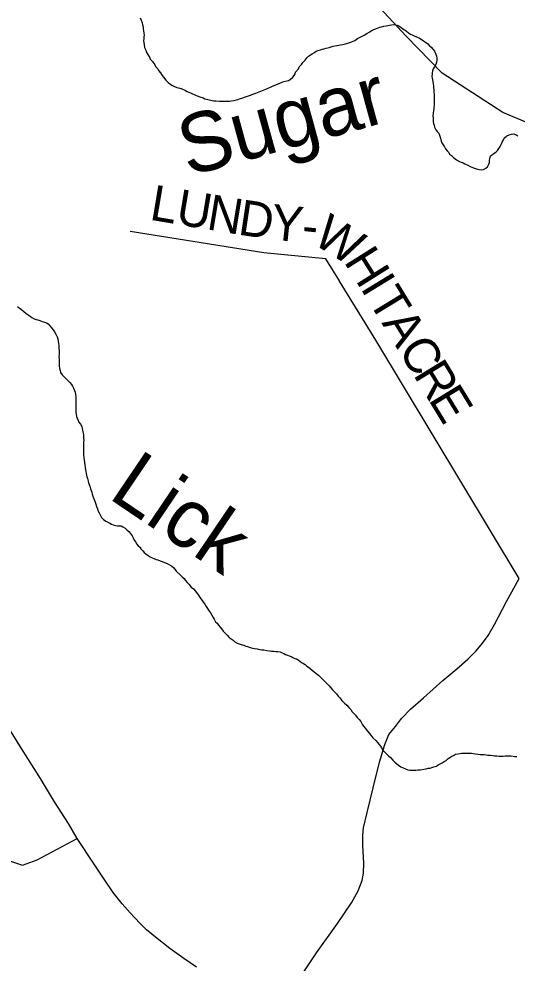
# Model space of a CAD drawing. Extents: x 0 to 1064, y 0 to 440.
# Drawn here: x 351.06 to 363.83, y 113.67 to 137.84 of the extents above; entities that cross this region are included whole.
import ezdxf

# ---------------------------------------------------------------- set-up
doc = ezdxf.new("R2010")
doc.units = 0
for name, color, linetype in [('GM_X_County_Road', 7, 'Continuous'), ('GM_X_Minor_River', 7, 'Continuous'), ('GM_X_Minor_River_Text', 7, 'Continuous'), ('GM_X_State_Route', 7, 'Continuous'), ('GM_X_Township_Road', 7, 'Continuous'), ('GM_X_Township_Road_Text', 7, 'Continuous')]:
    doc.layers.add(name, color=color, linetype=linetype)

msp = doc.modelspace()

# ---------------------------------------------------------------- linework, layer by layer
at = {"layer": 'GM_X_County_Road'}
msp.add_lwpolyline([(368.664, 133.344), (366.77, 134.189), (364.724, 134.913), (363.466, 135.443), (361.905, 136.452), (360.988, 137.396), (360.079, 138.376), (355.619, 142.414), (355.248, 142.814), (355.097, 143.273), (355.077, 143.935), (355.05, 144.513), (355.054, 144.762), (354.982, 144.866), (354.722, 144.98), (354.516, 145.015), (354.362, 145.04), (354.361, 145.041)], dxfattribs=at)
at = {"layer": 'GM_X_Minor_River'}
for points in [[(354.171, 137.866), (354.194, 137.81), (354.223, 137.737), (354.234, 137.688), (354.245, 137.627), (354.25, 137.584), (354.254, 137.529), (354.265, 137.474), (354.27, 137.425), (354.269, 137.377), (354.262, 137.334), (354.26, 137.274), (354.265, 137.231), (354.27, 137.176), (354.286, 137.109), (354.321, 137.041), (354.326, 136.998), (354.367, 136.931), (354.408, 136.857), (354.431, 136.807), (354.484, 136.745), (354.549, 136.665), (354.566, 136.616), (354.62, 136.56), (354.637, 136.517), (354.696, 136.455), (354.737, 136.393), (354.773, 136.343), (354.832, 136.269), (354.891, 136.207), (354.933, 136.175), (354.999, 136.131), (355.053, 136.105), (355.107, 136.086), (355.155, 136.073), (355.222, 136.053), (355.33, 136.002), (355.378, 135.982), (355.457, 135.944), (355.589, 135.886), (355.631, 135.867), (355.704, 135.841), (355.782, 135.814), (355.824, 135.795), (355.945, 135.768), (356.012, 135.748), (356.06, 135.741), (356.109, 135.74), (356.2, 135.731), (356.243, 135.73), (356.291, 135.729), (356.401, 135.733), (356.462, 135.737), (356.505, 135.742), (356.572, 135.753), (356.676, 135.775), (356.719, 135.792), (356.805, 135.814), (356.873, 135.843), (356.971, 135.877), (357.081, 135.917), (357.131, 135.934), (357.174, 135.951), (357.217, 135.974), (357.303, 136.009), (357.389, 136.043), (357.45, 136.066)], [(357.45, 136.066), (357.524, 136.101), (357.58, 136.124), (357.647, 136.152), (357.709, 136.175), (357.807, 136.221), (357.85, 136.233), (357.93, 136.255), (357.973, 136.266), (358.016, 136.289), (358.079, 136.349), (358.116, 136.39), (358.141, 136.432), (358.149, 136.475), (358.23, 136.564), (358.243, 136.612), (358.306, 136.672), (358.343, 136.719), (358.4, 136.785), (358.438, 136.839), (358.488, 136.886), (358.537, 136.921), (358.58, 136.945), (358.636, 136.98), (358.679, 137.009), (358.729, 137.032), (358.79, 137.049), (358.833, 137.066), (358.876, 137.071), (358.937, 137.088), (359.017, 137.11), (359.115, 137.138), (359.207, 137.154), (359.305, 137.176), (359.366, 137.187), (359.433, 137.198), (359.494, 137.214), (359.568, 137.243), (359.667, 137.289), (359.741, 137.336), (359.821, 137.377), (359.914, 137.423), (359.975, 137.464), (360.037, 137.499), (360.093, 137.534), (360.161, 137.563), (360.222, 137.592), (360.314, 137.626), (360.357, 137.637), (360.412, 137.654), (360.474, 137.665), (360.559, 137.681), (360.608, 137.686), (360.663, 137.691), (360.712, 137.684), (360.754, 137.676), (360.796, 137.657), (360.856, 137.619), (360.904, 137.588), (360.982, 137.531), (361.047, 137.481), (361.101, 137.449), (361.144, 137.43), (361.192, 137.404), (361.252, 137.379), (361.324, 137.347), (361.372, 137.321), (361.432, 137.277), (361.48, 137.246), (361.54, 137.202), (361.581, 137.146), (361.623, 137.114), (361.676, 137.058), (361.711, 137.009), (361.74, 136.954), (361.763, 136.886), (361.768, 136.831), (361.773, 136.776), (361.765, 136.728), (361.746, 136.674), (361.714, 136.608), (361.682, 136.56), (361.662, 136.506), (361.655, 136.457), (361.654, 136.415), (361.647, 136.372), (361.652, 136.323), (361.657, 136.281), (361.668, 136.238), (361.678, 136.177), (361.683, 136.122), (361.688, 136.073), (361.693, 136.031), (361.697, 135.957), (361.702, 135.909), (361.701, 135.86), (361.706, 135.805), (361.704, 135.738), (361.702, 135.672), (361.701, 135.623), (361.694, 135.568)], [(361.694, 135.568), (361.693, 135.526), (361.685, 135.484), (361.678, 135.435), (361.67, 135.35), (361.675, 135.307), (361.674, 135.253), (361.678, 135.204), (361.69, 135.161), (361.701, 135.118), (361.712, 135.069), (361.746, 135.002), (361.782, 134.958), (361.823, 134.915), (361.869, 134.786), (361.879, 134.713), (361.896, 134.664), (361.938, 134.614), (361.967, 134.565), (361.99, 134.516), (362.037, 134.46), (362.079, 134.422), (362.096, 134.379), (362.15, 134.341), (362.197, 134.292), (362.275, 134.235), (362.353, 134.191), (362.395, 134.171), (362.444, 134.152), (362.486, 134.127), (362.57, 134.094), (362.63, 134.062), (362.672, 134.043), (362.714, 134.024), (362.787, 133.998), (362.859, 133.984), (362.908, 133.977), (362.969, 133.987), (363.025, 134.016), (363.068, 134.052), (363.106, 134.118), (363.12, 134.16), (363.121, 134.227), (363.135, 134.293), (363.148, 134.336), (363.198, 134.371), (363.241, 134.4), (363.285, 134.43), (363.328, 134.471), (363.36, 134.525), (363.392, 134.573), (363.417, 134.627), (363.449, 134.681), (363.475, 134.729), (363.494, 134.783), (363.563, 134.842), (363.624, 134.871), (363.686, 134.888), (363.747, 134.893), (363.801, 134.873), (363.843, 134.842)], [(351.028, 130.475), (351.07, 130.444), (351.129, 130.4), (351.189, 130.35), (351.243, 130.306), (351.303, 130.268), (351.357, 130.23), (351.398, 130.199), (351.458, 130.161), (351.507, 130.148), (351.549, 130.134), (351.597, 130.121), (351.658, 130.095), (351.724, 130.076), (351.772, 130.056), (351.814, 130.037), (351.856, 129.981)], [(351.856, 129.981), (351.903, 129.931), (351.944, 129.876), (351.974, 129.832), (352.02, 129.752), (352.044, 129.703), (352.06, 129.648), (352.071, 129.593), (352.082, 129.532), (352.087, 129.483), (352.092, 129.44), (352.091, 129.398), (352.096, 129.349), (352.094, 129.301), (352.093, 129.258), (352.091, 129.185), (352.096, 129.136), (352.095, 129.082), (352.099, 129.003), (352.098, 128.954), (352.103, 128.899), (352.119, 128.838), (352.13, 128.789), (352.177, 128.727), (352.225, 128.677), (352.278, 128.627), (352.326, 128.571), (352.367, 128.528), (352.409, 128.484), (352.438, 128.435), (352.467, 128.386), (352.49, 128.33), (352.507, 128.281), (352.518, 128.226), (352.523, 128.172), (352.522, 128.129), (352.526, 128.05), (352.524, 127.977), (352.523, 127.922), (352.521, 127.837), (352.525, 127.77), (352.53, 127.715), (352.541, 127.673), (352.552, 127.624), (352.575, 127.581), (352.598, 127.519), (352.639, 127.463), (352.674, 127.402), (352.685, 127.353), (352.707, 127.267), (352.718, 127.2), (352.723, 127.151), (352.721, 127.103), (352.726, 127.054), (352.719, 127.006), (352.723, 126.939), (352.722, 126.896), (352.72, 126.811), (352.719, 126.768), (352.723, 126.683), (352.727, 126.61), (352.738, 126.543), (352.743, 126.488), (352.753, 126.427), (352.764, 126.354), (352.768, 126.299), (352.779, 126.256), (352.79, 126.201), (352.806, 126.122), (352.823, 126.073), (352.84, 126.006), (352.851, 125.963), (352.886, 125.877), (352.902, 125.809), (352.93, 125.724), (352.941, 125.675), (352.97, 125.595), (352.993, 125.54), (353.015, 125.466), (353.038, 125.417), (353.049, 125.362), (353.078, 125.301), (353.089, 125.252), (353.118, 125.196), (353.153, 125.129), (353.182, 125.073), (353.236, 125.023), (353.289, 124.985), (353.344, 124.96), (353.398, 124.928), (353.44, 124.909), (353.482, 124.89), (353.536, 124.87), (353.591, 124.863), (353.633, 124.862), (353.688, 124.86), (353.73, 124.841), (353.784, 124.803), (353.832, 124.76), (353.879, 124.716), (353.915, 124.672)], [(353.915, 124.672), (353.968, 124.604), (353.991, 124.555), (354.02, 124.5), (354.049, 124.45), (354.084, 124.395), (354.12, 124.351), (354.162, 124.314), (354.185, 124.271), (354.238, 124.221), (354.274, 124.177), (354.316, 124.146), (354.376, 124.108), (354.429, 124.07), (354.478, 124.045), (354.52, 124.026), (354.58, 124.006), (354.622, 123.993), (354.683, 123.967), (354.737, 123.947), (354.797, 123.922), (354.863, 123.896), (354.924, 123.864), (354.972, 123.838), (355.031, 123.788), (355.102, 123.695), (355.191, 123.62), (355.245, 123.558), (355.298, 123.514), (355.328, 123.471), (355.375, 123.409), (355.417, 123.372), (355.482, 123.297), (355.535, 123.247), (355.589, 123.191), (355.63, 123.135), (355.665, 123.086), (355.695, 123.043), (355.724, 122.999), (355.759, 122.956), (355.789, 122.913), (355.824, 122.857), (355.865, 122.795), (355.894, 122.746), (355.923, 122.703), (355.97, 122.635), (356.006, 122.579), (356.041, 122.518), (356.07, 122.474), (356.099, 122.407), (356.14, 122.369), (356.182, 122.32), (356.223, 122.27), (356.253, 122.227), (356.3, 122.165), (356.341, 122.127), (356.401, 122.065), (356.454, 122.009), (356.502, 121.971), (356.55, 121.934), (356.597, 121.896), (356.657, 121.864), (356.712, 121.845), (356.784, 121.819), (356.826, 121.806), (356.881, 121.786), (356.923, 121.773), (356.99, 121.753), (357.062, 121.733), (357.104, 121.72), (357.171, 121.712), (357.226, 121.699), (357.292, 121.691), (357.341, 121.69), (357.414, 121.676), (357.481, 121.668), (357.535, 121.655), (357.596, 121.653), (357.65, 121.646), (357.699, 121.645), (357.754, 121.637), (357.808, 121.612), (357.85, 121.592), (357.898, 121.573), (357.946, 121.554), (357.989, 121.54), (358.037, 121.521), (358.079, 121.496), (358.133, 121.47), (358.175, 121.457), (358.217, 121.431), (358.301, 121.369), (358.355, 121.343), (358.397, 121.312), (358.445, 121.274), (358.487, 121.243), (358.528, 121.211), (358.582, 121.173), (358.63, 121.13), (358.672, 121.092), (358.737, 121.042)], [(358.737, 121.042), (358.797, 120.98), (358.844, 120.936), (358.892, 120.886), (358.951, 120.83), (359.011, 120.768), (359.046, 120.725), (359.099, 120.668), (359.153, 120.619), (359.2, 120.563), (359.248, 120.507), (359.289, 120.463), (359.342, 120.395), (359.407, 120.327), (359.467, 120.271), (359.52, 120.214), (359.574, 120.158), (359.597, 120.115), (359.644, 120.06), (359.686, 120.016), (359.733, 119.96), (359.78, 119.904), (359.822, 119.855), (359.868, 119.768), (359.933, 119.688), (359.992, 119.607), (360.045, 119.545), (360.081, 119.502), (360.128, 119.44), (360.211, 119.365), (360.253, 119.315), (360.282, 119.272), (360.33, 119.222), (360.353, 119.179), (360.388, 119.124), (360.471, 119.036), (360.537, 118.974), (360.584, 118.93), (360.643, 118.862), (360.697, 118.812), (360.745, 118.774), (360.792, 118.737), (360.852, 118.699), (360.894, 118.674), (360.973, 118.641), (361.027, 118.622), (361.082, 118.614), (361.142, 118.613), (361.185, 118.612), (361.234, 118.611), (361.289, 118.615), (361.343, 118.62), (361.392, 118.625), (361.435, 118.636), (361.502, 118.647), (361.551, 118.658), (361.6, 118.663), (361.643, 118.68), (361.698, 118.691), (361.76, 118.713), (361.809, 118.743), (361.859, 118.772), (361.908, 118.801), (361.964, 118.83), (362.007, 118.86), (362.063, 118.907), (362.106, 118.936), (362.156, 118.965), (362.199, 118.989), (362.248, 119.018), (362.309, 119.029), (362.371, 119.039), (362.413, 119.044), (362.468, 119.043), (362.511, 119.048), (362.553, 119.047), (362.602, 119.046), (362.657, 119.044), (362.699, 119.037), (362.766, 119.03), (362.821, 119.016), (362.881, 119.015), (362.93, 119.014), (362.985, 119.012), (363.039, 119.005), (363.082, 118.998), (363.136, 118.99), (363.209, 118.983), (363.252, 118.975), (363.307, 118.974), (363.367, 118.967), (363.428, 118.965), (363.471, 118.97), (363.52, 118.975), (363.575, 118.98), (363.629, 118.978), (363.672, 118.977), (363.726, 118.97), (363.769, 118.963), (363.824, 118.956)]]:
    msp.add_lwpolyline(points, dxfattribs=at)
at = {"layer": 'GM_X_State_Route'}
for points in [[(360.842, 119.897), (360.844, 119.9), (360.875, 119.939), (361.101, 120.169), (361.427, 120.464), (361.928, 120.907), (362.284, 121.201), (362.566, 121.448), (362.779, 121.667), (362.943, 121.857), (363.09, 122.06), (363.25, 122.341), (363.553, 122.923), (363.881, 123.514)], [(359.874, 116.743), (359.874, 116.743), (359.875, 116.938), (359.893, 117.138), (359.983, 117.525), (360.141, 118.159), (360.306, 118.817), (360.441, 119.264), (360.546, 119.522), (360.71, 119.73), (360.842, 119.897)], [(355.617, 113.566), (355.288, 113.788), (354.929, 114.042), (354.606, 114.3), (354.338, 114.521), (354.166, 114.696), (353.917, 114.958), (353.71, 115.189), (353.48, 115.481), (353.281, 115.773), (352.994, 116.207), (352.558, 116.859), (352.333, 117.241), (351.977, 117.798), (351.615, 118.393), (351.131, 119.166), (350.757, 119.773)], [(358.124, 113.094), (358.691, 113.936), (359.231, 114.687), (359.588, 115.218), (359.755, 115.518), (359.86, 115.783), (359.896, 115.97), (359.903, 116.219), (359.874, 116.694), (359.874, 116.743)]]:
    msp.add_lwpolyline(points, dxfattribs=at)
at = {"layer": 'GM_X_Township_Road'}
for points in [[(358.841, 131.706), (358.837, 131.706), (357.34, 131.85), (353.916, 132.401)], [(359.277, 131.129), (359.275, 131.133), (358.927, 131.698), (358.841, 131.706)], [(363.881, 123.514), (360.209, 129.618), (359.277, 131.129)], [(345.373, 121.759), (349.525, 117.137), (350.586, 116.446), (350.851, 116.284), (351.16, 116.182), (351.533, 116.316), (352.558, 116.859)]]:
    msp.add_lwpolyline(points, dxfattribs=at)

# ---------------------------------------------------------------- texts
at = {"layer": 'GM_X_Minor_River_Text'}
for s, height, rotation, p in [('Sugar', 1.5153, 15.3208, (355.393, 133.804)), ('Lick', 1.5152, 325.9389, (353.321, 125.595))]:
    msp.add_text(s, height=height, rotation=rotation, dxfattribs=at).set_placement(p)
at = {"layer": 'GM_X_Township_Road_Text'}
for s, rotation, p in [('L', 350.4545, (354.389, 132.703)), ('U', 350.4536, (355.059, 132.59)), ('N', 350.4727, (355.849, 132.458)), ('D', 351.5072, (356.655, 132.322)), ('Y', 354.0445, (357.49, 132.199)), ('W', 328.0659, (358.557, 132.113)), ('-', 354.2138, (358.289, 132.115)), ('H', 302.1502, (359.375, 131.632)), ('I', 301.3989, (359.799, 130.957)), ('T', 301.393, (359.993, 130.639)), ('A', 301.3951, (360.347, 130.058)), ('C', 301.3968, (360.764, 129.375)), ('R', 301.3968, (361.153, 128.738)), ('E', 301.3967, (361.542, 128.1))]:
    msp.add_text(s, height=0.909, rotation=rotation, dxfattribs=at).set_placement(p)

doc.saveas('drawing.dxf')
